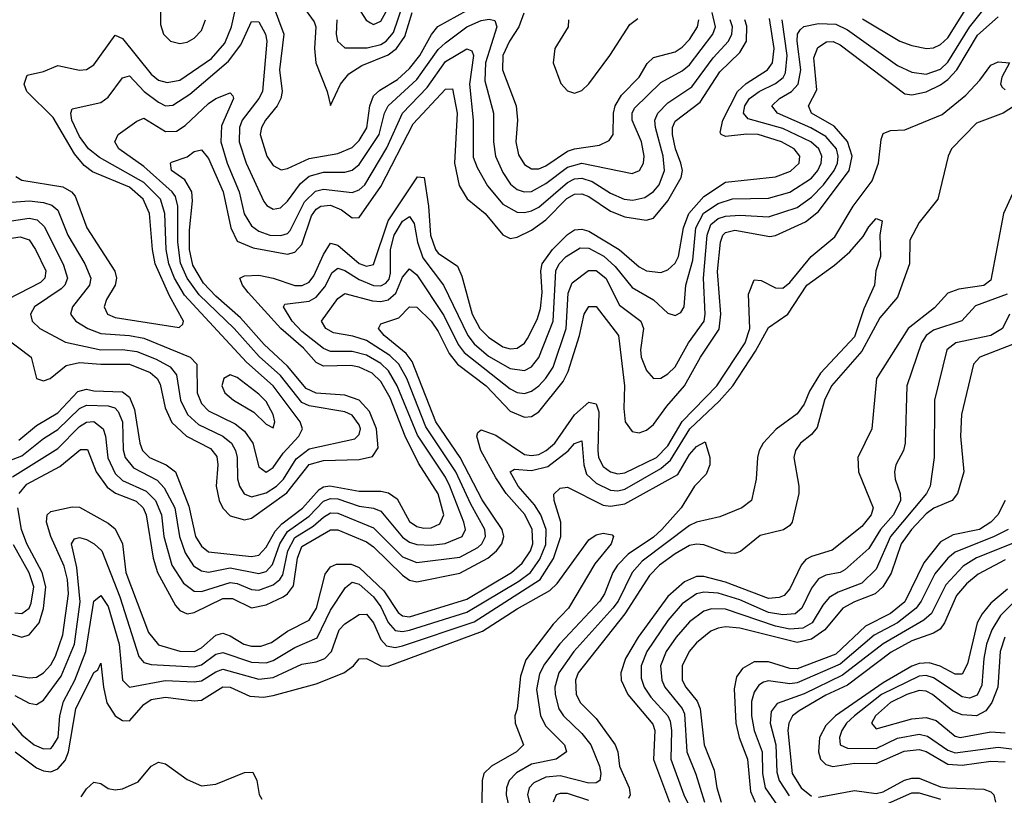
# Model space of a CAD drawing. Header units: inches. Extents: x 990535 to 1117859, y 769386 to 892122.
# Tile 285 of 656: x 1034624 to 1037367, y 875089 to 877250. Entities that reach past the tile are written whole.
import ezdxf

# ---------------------------------------------------------------- set-up
doc = ezdxf.new("R2010")
doc.units = ezdxf.units.IN
doc.header["$MEASUREMENT"] = 0
doc.layers.add('B0837', color=7, linetype='Continuous')

msp = doc.modelspace()

# ---------------------------------------------------------------- linework, layer by layer
at = {"layer": 'B0837', "color": 5}
for points, elevation in [([(1034613.1, 876813.1), (1034630, 876802.9), (1034744, 876784), (1034767.9, 876770), (1034778, 876758), (1034810.7, 876670), (1034888.9, 876548.9), (1034893.3, 876530), (1034889.4, 876510), (1034865.6, 876470), (1034858.9, 876450), (1034867.9, 876430), (1034890, 876420.1), (1035068, 876392), (1035078.5, 876401.5), (1035080.2, 876410), (1035041, 876481), (1035001.1, 876570), (1034993.3, 876610), (1034985.4, 876710), (1034967.5, 876750), (1034930, 876783.3), (1034826.3, 876826.3), (1034803.4, 876843.4), (1034776.6, 876876.6), (1034717.1, 876977.1), (1034643.7, 877050), (1034635.8, 877070), (1034644.3, 877095.7), (1034690, 877105.4), (1034730, 877122.1), (1034790, 877109.6), (1034810, 877111.2), (1034830, 877124.5), (1034890, 877206.8), (1034910, 877197.5), (1034990, 877098.4), (1035010, 877081.2), (1035034.6, 877074.6), (1035070, 877081.3), (1035157.7, 877142.3), (1035195.1, 877184.9), (1035214.2, 877230), (1035250, 877393.4)], 3680), ([(1035299.9, 877370), (1035359.3, 877210), (1035347.8, 877110), (1035354.6, 877050), (1035351.5, 877030), (1035341.2, 877010), (1035308.2, 876970), (1035297, 876950), (1035293.8, 876930), (1035312.2, 876870), (1035330, 876843.8), (1035351.9, 876831.9), (1035370, 876835.3), (1035430, 876863.6), (1035510, 876877.4), (1035550, 876894.1), (1035570, 876913.8), (1035591, 876949), (1035599.2, 877010), (1035610, 877038.2), (1035626.8, 877053.2), (1035676.7, 877083.3), (1035710, 877113.7), (1035738.5, 877150), (1035771.4, 877208.6), (1035789.2, 877230.8), (1035870, 877275.3)], 3680), ([(1035017, 877330), (1035016.4, 877236.4), (1035023.9, 877210), (1035043.8, 877190), (1035070, 877183.5), (1035090, 877187.4), (1035110, 877198.3), (1035130, 877219.9), (1035141.4, 877250)], 3720), ([(1035557.5, 877297.5), (1035588.9, 877248.9), (1035601, 877241), (1035610, 877236.4), (1035630, 877246.3), (1035676.8, 877330)], 3760), ([(1036972.5, 877252.5), (1037076.3, 877190), (1037110, 877177.8), (1037150.1, 877170.1), (1037170, 877171.3), (1037190, 877180.5), (1037210, 877199), (1037278.4, 877310)], 3560), ([(1034603.5, 875976.5), (1034730, 876055.5), (1034790, 876116.4), (1034810, 876128.5), (1034830.3, 876130.3), (1034855.8, 876110), (1034862.9, 876090), (1034869.5, 876029.5), (1034890, 875985.3), (1034910, 875966.3), (1034976.5, 875936.5), (1035001.9, 875910), (1035018.6, 875870), (1035025.4, 875810), (1035047.4, 875730), (1035080, 875680), (1035110, 875657.8), (1035130, 875657), (1035210, 875682.2), (1035230, 875679.5), (1035270, 875662.6), (1035290, 875661), (1035330, 875675.3), (1035348.4, 875690), (1035356.6, 875703.4), (1035370.6, 875770), (1035390, 875807.4), (1035441.4, 875838.6), (1035470, 875864.3), (1035490, 875875.7), (1035510, 875874.8), (1035610, 875834), (1035690, 875753.9), (1035730, 875737.6), (1035850, 875752.3), (1035900.1, 875779.9), (1035911.4, 875790), (1035921.3, 875810), (1035919.5, 875830), (1035880.4, 875900.4), (1035839.1, 875990), (1035755.7, 876115.7), (1035702.6, 876250), (1035680.2, 876290), (1035654.6, 876314.6), (1035590, 876356.2), (1035551.5, 876368.5), (1035497.9, 876377.9), (1035477, 876390), (1035464.2, 876410), (1035510, 876473.3), (1035530, 876486.9), (1035606.7, 876466.7), (1035630, 876464.7), (1035650, 876469.1), (1035672.1, 876487.9), (1035690, 876532.3), (1035710, 876555.5), (1035730, 876539.4), (1035805.7, 876425.7), (1035845.3, 876345.3), (1035862.4, 876322.4), (1035990, 876221.6), (1036010, 876211), (1036030, 876208.1), (1036050, 876214.7), (1036070, 876230.1), (1036090, 876250.8), (1036110, 876282.1), (1036146.5, 876390), (1036152, 876488), (1036163.4, 876516.6), (1036208.6, 876551.4), (1036230, 876551.6), (1036256.6, 876530), (1036294.8, 876454.8), (1036354.2, 876410), (1036361.8, 876390), (1036353.8, 876330), (1036355.6, 876310), (1036370, 876273), (1036390, 876250.2), (1036410, 876251.5), (1036430, 876263.3), (1036450, 876283.1), (1036487.3, 876350), (1036531, 876410), (1036534.1, 876430), (1036529.5, 876529.5), (1036538.9, 876650), (1036550, 876679.1), (1036570, 876695.8), (1036590, 876702.5), (1036630, 876705.6), (1036710, 876700.6), (1036790, 876726.7), (1036830, 876755.1), (1036863.8, 876790), (1036893.6, 876830), (1036902.5, 876850), (1036904.6, 876870), (1036899.3, 876890), (1036870, 876924.5), (1036828.4, 876948.4), (1036735.3, 876990), (1036719.9, 877010), (1036740.6, 877030), (1036774.5, 877050), (1036793.2, 877070), (1036800.3, 877110), (1036789.8, 877190.2), (1036790.7, 877209.3), (1036798.1, 877221.9), (1036809.1, 877230.9), (1036850, 877239.7), (1036897.8, 877237.8), (1036930, 877221.4), (1037070, 877122.4), (1037110, 877103.9), (1037150, 877098.4), (1037190, 877112.1), (1037210, 877131.3), (1037270.7, 877229.3), (1037315.1, 877284.9)], 3540), ([(1035402, 877302), (1035444.4, 877244.4), (1035448.8, 877230), (1035445.5, 877170), (1035449.2, 877130), (1035480.2, 877050), (1035490, 877010.8), (1035517.7, 877070), (1035541.2, 877098.8), (1035577.4, 877122.6), (1035650, 877151.6), (1035674.1, 877170), (1035696.6, 877203.4), (1035717.7, 877270)], 3720), ([(1035507.6, 877250), (1035505.4, 877210), (1035509.6, 877190), (1035530, 877171.9), (1035591.8, 877171.8), (1035630, 877181.2), (1035645.2, 877190), (1035665.4, 877214.6), (1035691.4, 877290)], 3740), ([(1034601.6, 876741.6), (1034650, 876745.2), (1034690, 876740.7), (1034713, 876733), (1034730, 876718.9), (1034757.9, 876650), (1034805.5, 876570), (1034821.9, 876530), (1034817.7, 876510), (1034770.6, 876450), (1034765.1, 876430), (1034780.4, 876410), (1034813.9, 876390), (1034850, 876375.9), (1034930, 876370), (1034970, 876362.3), (1035099, 876310), (1035117, 876290), (1035118.4, 876210), (1035130, 876181), (1035150, 876160.1), (1035223.9, 876123.9), (1035250, 876103.8), (1035272.9, 876070), (1035290, 876004.5), (1035310, 875988.9), (1035330, 876002.8), (1035357.7, 876042.3), (1035401.4, 876090), (1035411.6, 876110), (1035405.5, 876130), (1035330.2, 876230), (1035256, 876296), (1035082.7, 876482.7), (1035054.7, 876530), (1035039, 876570), (1035031.8, 876610), (1035027.8, 876710), (1035015.9, 876750), (1034970, 876796.5), (1034846.2, 876866.2), (1034815.4, 876890), (1034790, 876924.9), (1034768.9, 876970), (1034766.1, 876990), (1034770, 877001.5), (1034850, 877019.1), (1034870, 877034.5), (1034910, 877088.2), (1034930, 877093.8), (1034970.7, 877050), (1035010, 877019.8), (1035030, 877010.4), (1035050, 877011.5), (1035097.5, 877042.5), (1035205.4, 877134.6), (1035239.9, 877180.1), (1035270, 877244.6), (1035290, 877244.4), (1035308.4, 877210), (1035312.1, 877190), (1035299.8, 877050), (1035289.7, 877030), (1035243.7, 876970), (1035236.1, 876950), (1035234.8, 876910), (1035254.6, 876850), (1035303.8, 876743.8), (1035312.5, 876732.5), (1035330, 876722.1), (1035350, 876725.5), (1035370, 876744.4), (1035406.2, 876793.8), (1035430, 876813.9), (1035470, 876825.3), (1035530, 876824.9), (1035550, 876830.7), (1035570, 876846.1), (1035625.3, 876930), (1035640.1, 876990), (1035650, 877010.1), (1035730, 877083.7), (1035790, 877166.9), (1035810, 877185.6), (1035870, 877230), (1035910, 877247.7), (1035931.6, 877251.6), (1035947.8, 877247.8), (1035953.6, 877230), (1035921.5, 877130), (1035919.5, 877079.5), (1035944.1, 876990), (1035943.5, 876910), (1035949.2, 876870), (1035970, 876824.2), (1035991.6, 876791.6), (1036010, 876777.1), (1036029.2, 876770), (1036050, 876771.2), (1036090, 876793.7), (1036150, 876839.5), (1036190, 876849.8), (1036330, 876821.8), (1036350.5, 876830), (1036361.9, 876850), (1036364.2, 876870), (1036356.2, 876910), (1036330.6, 876970), (1036329.9, 876990), (1036336.9, 877003.1), (1036410, 877074.7), (1036470, 877107.8), (1036490, 877123.9), (1036555.4, 877210), (1036562.9, 877230), (1036553.5, 877270)], 3660), ([(1034622, 875930), (1034643.8, 875956.2), (1034735.3, 876004.7), (1034792.8, 876052.8), (1034812.2, 876052.2), (1034837, 875990), (1034867.3, 875947.3), (1034890.5, 875930.5), (1034948.3, 875908.3), (1034967.4, 875890), (1034975.9, 875870), (1034996, 875750), (1035008, 875710), (1035057.7, 875617.7), (1035070, 875604), (1035090, 875595), (1035110, 875597.9), (1035190, 875637.1), (1035216.9, 875636.9), (1035270, 875611.4), (1035310, 875619.4), (1035357.6, 875642.4), (1035370, 875650.1), (1035386.9, 875673.1), (1035397.4, 875750), (1035410, 875782.4), (1035490, 875828.3), (1035510, 875828.9), (1035590, 875795.5), (1035610, 875781), (1035690, 875702.7), (1035710, 875688.8), (1035730, 875684.2), (1035850, 875708), (1035928.5, 875750), (1035952.7, 875770), (1035967.6, 875790), (1035972.4, 875810), (1035967.7, 875830), (1035912, 875912), (1035851.2, 876030), (1035783.5, 876130), (1035717.7, 876297.7), (1035700.3, 876320.3), (1035639.5, 876370), (1035623.9, 876390), (1035630, 876402.3), (1035680.3, 876419.7), (1035710, 876450.1), (1035730, 876449), (1035770.3, 876410), (1035790, 876380.9), (1035820.3, 876320.3), (1035844, 876290), (1035923.8, 876230), (1035990, 876159.6), (1036030, 876142.2), (1036050, 876144.3), (1036070, 876157.2), (1036137.8, 876242.2), (1036152.2, 876270), (1036184, 876370), (1036196.9, 876430), (1036210, 876451.2), (1036230, 876450.8), (1036292.4, 876370), (1036309.2, 876230), (1036306.7, 876166.7), (1036311, 876130), (1036330, 876102.4), (1036350, 876098.5), (1036370, 876106), (1036390, 876122.5), (1036426.8, 876173.2), (1036476.2, 876230), (1036521.2, 876310), (1036572.7, 876387.3), (1036577.6, 876430), (1036568.4, 876548.4), (1036576.6, 876630), (1036583.2, 876650), (1036590, 876657.1), (1036616.3, 876663.7), (1036714.1, 876645.9), (1036730, 876648.8), (1036813.1, 876686.9), (1036850, 876715.8), (1036934.9, 876830), (1036943.7, 876870), (1036930.8, 876910.8), (1036892.9, 876952.9), (1036830.4, 876990), (1036821.9, 877010), (1036845, 877055), (1036836.2, 877143.8), (1036847.6, 877172.4), (1036871.8, 877188.2), (1036890, 877188.8), (1036910, 877180.2), (1037090, 877043.8), (1037110, 877041), (1037150, 877049.2), (1037190, 877068.2), (1037210, 877083.3), (1037235.1, 877110), (1037293, 877207), (1037350, 877258.3)], 3520), ([(1036028.5, 877268.5), (1036014.9, 877230), (1035988.5, 877190), (1035970.1, 877150.1), (1035968.8, 877110), (1036007, 877010), (1036010.4, 876970), (1036006.3, 876910), (1036013.2, 876873.2), (1036030, 876846.8), (1036050, 876834.9), (1036070, 876834.5), (1036090, 876842.4), (1036150, 876883.5), (1036170, 876890.5), (1036239.2, 876900.8), (1036266.4, 876913.6), (1036277.1, 876930), (1036278.1, 876990), (1036283.2, 877010), (1036300.4, 877039.6), (1036349.6, 877090), (1036372.3, 877127.7), (1036390, 877144.7), (1036450, 877160.4), (1036470, 877173), (1036490, 877194.8), (1036512.5, 877230), (1036516.1, 877250)], 3680), ([(1034568.7, 876011.3), (1034630, 876034.5), (1034690, 876083), (1034730, 876108.5), (1034790, 876166.3), (1034810, 876175.8), (1034870, 876174.6), (1034888.4, 876168.4), (1034898, 876158), (1034909.8, 876129.8), (1034911.8, 876051.8), (1034917.8, 876030), (1034941.1, 876001.1), (1035007, 875967), (1035026.1, 875946.1), (1035055.8, 875890), (1035068.7, 875810), (1035084.4, 875764.4), (1035108.4, 875728.4), (1035130, 875714.1), (1035150, 875711.1), (1035210, 875722.6), (1035290, 875706.6), (1035310, 875712.9), (1035327.7, 875732.3), (1035349, 875790), (1035370, 875823.6), (1035430, 875866.9), (1035470, 875908.1), (1035490, 875916.4), (1035510, 875914.9), (1035570, 875894.2), (1035610, 875889.5), (1035630, 875880.7), (1035690, 875807.8), (1035710, 875794.4), (1035730, 875787.9), (1035770, 875786.1), (1035809.3, 875790.7), (1035857, 875810), (1035865.5, 875830), (1035861.4, 875850), (1035822.2, 875950), (1035810, 875975.1), (1035732.2, 876092.2), (1035675.7, 876230), (1035651.4, 876271.4), (1035630, 876292.4), (1035590, 876315.6), (1035550, 876325.8), (1035490, 876325.3), (1035470, 876333.8), (1035410, 876381.4), (1035382.7, 876410), (1035358.8, 876450), (1035362.7, 876457.3), (1035430, 876465.9), (1035450, 876476.9), (1035474.2, 876505.8), (1035494.6, 876545.4), (1035510, 876557.8), (1035530, 876551.6), (1035570, 876525.7), (1035609.7, 876509.7), (1035630, 876508.2), (1035643.7, 876516.3), (1035652.8, 876527.2), (1035656.6, 876543.4), (1035657.1, 876610), (1035666.8, 876650), (1035690, 876688.9), (1035710, 876701.6), (1035722.6, 876682.6), (1035731.8, 876630), (1035746.8, 876586.8), (1035804.2, 876510), (1035872.1, 876370), (1035890, 876346.9), (1035930, 876312.2), (1035990, 876277.9), (1036030, 876272.4), (1036050, 876283), (1036070, 876308.5), (1036110.6, 876410), (1036117.2, 876550), (1036126.8, 876570), (1036146.7, 876590), (1036185.9, 876614.1), (1036210, 876613.3), (1036251.2, 876591.2), (1036282.6, 876562.6), (1036330, 876503.4), (1036389.6, 876469.6), (1036430, 876432.6), (1036450, 876425.5), (1036465.8, 876434.2), (1036475.1, 876450), (1036480.2, 876510), (1036499.7, 876580.3), (1036507.6, 876670), (1036529.4, 876710.6), (1036570, 876737.5), (1036610, 876750.6), (1036710, 876752.4), (1036770, 876769.5), (1036830, 876808.7), (1036847.8, 876830), (1036857.3, 876850), (1036858.7, 876870), (1036850.2, 876890), (1036828.5, 876910), (1036750, 876946.6), (1036653.9, 876973.9), (1036640.6, 876990), (1036644.1, 877010), (1036657.2, 877030), (1036683.9, 877050), (1036730, 877072.4), (1036750.9, 877089.1), (1036758, 877102), (1036762.6, 877150), (1036748.3, 877250)], 3560), ([(1034570, 876684.7), (1034650, 876696.9), (1034672.1, 876692.1), (1034692.9, 876672.9), (1034745.9, 876565.9), (1034756.4, 876530), (1034749.4, 876510), (1034739.5, 876500.5), (1034664.7, 876450), (1034653.5, 876430), (1034658.3, 876410), (1034679.8, 876390), (1034751.6, 876351.6), (1034850, 876329.8), (1034910, 876331), (1034950, 876325.6), (1035004.1, 876304.1), (1035042.9, 876282.9), (1035060.8, 876260.8), (1035072.1, 876190), (1035091.3, 876150), (1035122, 876122), (1035189.9, 876089.9), (1035213.6, 876070), (1035225.2, 876050), (1035229.8, 876030), (1035230.6, 875970.6), (1035235.8, 875950), (1035249.2, 875929.2), (1035270, 875920.8), (1035310, 875931.4), (1035339.7, 875950), (1035359.2, 875970), (1035393.7, 876026.3), (1035430, 876054), (1035557.6, 876082.4), (1035570, 876094), (1035573.4, 876110), (1035570, 876121.1), (1035550, 876147.7), (1035530, 876157.5), (1035430, 876174.1), (1035410, 876183.7), (1035350, 876258.6), (1035291.2, 876311.2), (1035221.6, 876390), (1035123.3, 876483.3), (1035089.9, 876529.9), (1035071.7, 876571.7), (1035063.9, 876630), (1035064.6, 876730), (1035057.5, 876757.5), (1035048.9, 876770), (1034970, 876840.7), (1034900.2, 876890), (1034888.7, 876910), (1034897.9, 876930), (1034950, 876967.5), (1034970, 876976), (1035030, 876938), (1035060.7, 876939.3), (1035085.2, 876954.8), (1035150, 877016.3), (1035170, 877030.5), (1035210, 877045.8), (1035218, 877038), (1035219.2, 877030), (1035185.9, 876954.1), (1035184, 876910), (1035202, 876850), (1035235.2, 876770), (1035249.3, 876709.3), (1035270, 876676), (1035290, 876660.6), (1035321.1, 876650), (1035351.5, 876648.5), (1035370, 876654.5), (1035377.1, 876662.9), (1035417.6, 876742.4), (1035447.8, 876772.2), (1035470, 876778.2), (1035550, 876768.8), (1035570, 876776.4), (1035585.3, 876790), (1035646.8, 876893.2), (1035690.7, 876989.3), (1035759, 877061), (1035810, 877133.3), (1035870, 877168.8), (1035883.2, 877163.2), (1035888, 877150), (1035877.2, 877070), (1035887.5, 876970), (1035887.1, 876867.1), (1035898, 876838), (1035926.9, 876786.9), (1035970, 876735.8), (1036010, 876713.9), (1036030, 876712.4), (1036050, 876717.1), (1036070, 876727.7), (1036150, 876796.3), (1036170, 876806.7), (1036190, 876808.7), (1036219.1, 876799.1), (1036270, 876766.8), (1036308.4, 876750), (1036332.5, 876747.5), (1036365.5, 876754.5), (1036390, 876770.9), (1036405.5, 876790), (1036420.7, 876830), (1036416.3, 876870), (1036395.1, 876950), (1036393.4, 876970), (1036401.7, 876990), (1036430, 877018.6), (1036496.8, 877063.2), (1036556.5, 877143.5), (1036598.4, 877190), (1036608.4, 877210), (1036609.7, 877230), (1036603.9, 877250)], 3640), ([(1034575.7, 876370), (1034655.8, 876310), (1034670.1, 876250.1), (1034690, 876243.8), (1034708.3, 876250), (1034753.5, 876286.5), (1034790, 876295.1), (1034850, 876290), (1034930, 876290.6), (1034987.1, 876267.1), (1035006.9, 876250), (1035014.9, 876234.9), (1035028.6, 876168.6), (1035047.3, 876127.3), (1035088.8, 876090), (1035155.1, 876055.1), (1035173, 876033), (1035176.1, 876010), (1035171.5, 875950), (1035179.6, 875910), (1035189.3, 875889.3), (1035210, 875867.7), (1035250, 875856.5), (1035270, 875861.3), (1035368.2, 875931.8), (1035430, 876010.5), (1035470, 876022.3), (1035570, 876024.3), (1035606.7, 876033.3), (1035622.7, 876057.3), (1035618.2, 876110), (1035598.4, 876158.4), (1035569.5, 876189.5), (1035530, 876204.3), (1035450, 876209.2), (1035422.1, 876222.1), (1035370, 876284.8), (1035305, 876345), (1035239.2, 876419.2), (1035170, 876479.5), (1035135.8, 876515.8), (1035106.2, 876566.2), (1035096.9, 876610), (1035096.7, 876663.3), (1035105.5, 876745.5), (1035103.5, 876770), (1035083.4, 876803.4), (1035046.2, 876830), (1035043.5, 876850), (1035047.1, 876852.9), (1035090, 876868), (1035110, 876882.7), (1035130, 876887.3), (1035150, 876863.2), (1035190.9, 876770), (1035211.7, 876670), (1035230, 876632.9), (1035274.1, 876614.1), (1035370, 876596.5), (1035390, 876602.2), (1035410, 876623.9), (1035436.7, 876703.3), (1035450, 876722.3), (1035463.2, 876730), (1035490, 876733), (1035520, 876720), (1035550, 876697.8), (1035570, 876699.1), (1035630, 876785.5), (1035720, 876960), (1035810, 877056.6), (1035830, 877056.9), (1035842.3, 876990), (1035835.7, 876850), (1035848.2, 876788.2), (1035870.9, 876750.9), (1035921, 876710), (1035970.4, 876650.4), (1035990, 876640.6), (1036010, 876644.2), (1036050, 876663.9), (1036090, 876692.1), (1036148.5, 876751.5), (1036170, 876763.8), (1036190, 876764.7), (1036210, 876757.3), (1036270, 876716.9), (1036310, 876700.8), (1036369, 876691), (1036390, 876696.6), (1036430, 876745.2), (1036467, 876810), (1036470.2, 876830), (1036466.2, 876850), (1036451, 876890), (1036442.5, 876930), (1036442.9, 876950), (1036450, 876967.2), (1036519.6, 877020.4), (1036574.9, 877105.1), (1036630, 877158.1), (1036648.8, 877190), (1036650, 877232.2), (1036643.9, 877250)], 3620), ([(1034621.6, 876078.4), (1034670, 876119.2), (1034730, 876154.8), (1034785.7, 876214.3), (1034810, 876220.5), (1034830, 876215.7), (1034910, 876213.2), (1034930, 876198.6), (1034944, 876164), (1034958.6, 876070), (1034965.5, 876050), (1034985.1, 876030), (1035031.8, 876010), (1035058, 875990), (1035094.7, 875894.7), (1035113.9, 875810), (1035130, 875783.4), (1035150, 875767.7), (1035270, 875754.6), (1035290, 875758.4), (1035310, 875780.3), (1035335.3, 875824.7), (1035354.2, 875845.8), (1035411.3, 875888.7), (1035458.6, 875941.4), (1035470, 875948.9), (1035488.3, 875951.7), (1035570, 875936.8), (1035630, 875936.6), (1035651.6, 875931.6), (1035675.4, 875915.4), (1035710, 875851.9), (1035730, 875837.7), (1035750, 875832.9), (1035770, 875834.5), (1035794.5, 875845.5), (1035805.3, 875870), (1035790, 875928.6), (1035734.6, 876014.6), (1035698.1, 876090), (1035656, 876196), (1035630, 876242.3), (1035605.4, 876265.4), (1035570, 876282.2), (1035546.3, 876286.3), (1035470, 876284.7), (1035450, 876294.6), (1035414.4, 876334.4), (1035351.4, 876390), (1035260.3, 876490), (1035244.9, 876510), (1035237, 876530), (1035250, 876536.1), (1035290, 876538.1), (1035330, 876530), (1035390, 876509.2), (1035410.7, 876509.3), (1035430, 876519), (1035443.7, 876536.3), (1035470, 876596.1), (1035490, 876627.4), (1035510, 876621.5), (1035570, 876570.5), (1035590, 876563.4), (1035610, 876567.8), (1035650.1, 876690), (1035732.3, 876812.3), (1035750.6, 876810.6), (1035762.8, 876730), (1035768, 876650), (1035782.6, 876610), (1035790, 876599.3), (1035843.2, 876563.2), (1035855.5, 876535.5), (1035884.2, 876430), (1035905.7, 876390), (1035930, 876365.4), (1035970, 876338.5), (1035990, 876332.9), (1036010, 876334.4), (1036030, 876348.3), (1036038.4, 876361.6), (1036065.3, 876414.7), (1036074.6, 876445.4), (1036079.3, 876490), (1036076, 876550), (1036079.3, 876570), (1036107.9, 876610), (1036150, 876651.1), (1036170, 876664.6), (1036190, 876666.8), (1036210, 876660.4), (1036293.9, 876610), (1036350, 876561.1), (1036370, 876550.7), (1036410, 876545.8), (1036430, 876553.2), (1036450, 876572), (1036459.7, 876590), (1036473.1, 876670), (1036487.9, 876710), (1036530, 876757.8), (1036590, 876797.2), (1036730, 876812), (1036771.8, 876828.2), (1036795.5, 876850), (1036797.4, 876870), (1036781.8, 876890), (1036746.6, 876910), (1036681.7, 876930), (1036650, 876931.3), (1036590, 876924.7), (1036578, 876930), (1036575.9, 876935.9), (1036582.9, 876970), (1036624.2, 877050), (1036647.8, 877072.2), (1036707.2, 877110), (1036721.6, 877130), (1036726.2, 877170), (1036713.3, 877253.3)], 3580), ([(1036153.3, 877250), (1036151.9, 877230), (1036114.8, 877170), (1036110.4, 877130), (1036132, 877072), (1036150, 877051.4), (1036170, 877044.8), (1036190, 877052.6), (1036210, 877071), (1036268.4, 877150), (1036323.5, 877236.5), (1036346.5, 877253.5)], 3720), ([(1034570, 875430.6), (1034650, 875415.9), (1034670, 875418.5), (1034690, 875430.1), (1034710, 875452.4), (1034723.5, 875476.5), (1034744.3, 875535.7), (1034760, 875650), (1034756.7, 875690), (1034747.5, 875727.5), (1034710.8, 875810), (1034698.6, 875850), (1034700.1, 875870), (1034710, 875880.1), (1034770, 875892.7), (1034790, 875891.8), (1034870, 875847.4), (1034890, 875831.3), (1034910, 875790), (1034919.1, 875710), (1034982.3, 875542.3), (1035010, 875508.5), (1035070, 875490.3), (1035110.3, 875489.7), (1035130, 875499.9), (1035170, 875535.2), (1035190, 875541), (1035210, 875533.7), (1035247.9, 875510), (1035270, 875504.4), (1035295.4, 875504.6), (1035325.2, 875514.8), (1035370, 875546.1), (1035430, 875576.6), (1035451, 875610), (1035474.6, 875705.4), (1035490, 875725.8), (1035506.9, 875733.1), (1035547.4, 875732.6), (1035570, 875723.6), (1035638.6, 875658.6), (1035678.1, 875598.1), (1035690, 875588.7), (1035710, 875586.2), (1035870, 875635.1), (1035994.1, 875710), (1036024.2, 875735.8), (1036047, 875770), (1036054, 875790), (1036051.8, 875830), (1036031, 875871), (1035979.3, 875930), (1035950, 875973.3), (1035909, 876050), (1035897.5, 876090), (1035900.2, 876099.8), (1035910, 876107.6), (1035950, 876092), (1036030, 876038.4), (1036050, 876035.5), (1036070, 876038.8), (1036090.6, 876049.4), (1036114.4, 876070), (1036170, 876148.7), (1036210, 876184.4), (1036230, 876179.5), (1036237.3, 876157.3), (1036234.5, 876050), (1036236.7, 876030), (1036250, 876005.2), (1036270.2, 875990), (1036290, 875985), (1036310, 875987.9), (1036397.8, 876030), (1036430, 876062.6), (1036470, 876130.7), (1036566.7, 876230), (1036645.5, 876350), (1036658.2, 876390), (1036654.8, 876485.2), (1036670, 876525), (1036690, 876523.7), (1036730, 876502.5), (1036750, 876502), (1036770, 876517.4), (1036829.6, 876590), (1036895.2, 876644.8), (1036946.5, 876730), (1036998.9, 876801.1), (1037016.6, 876850), (1037024.2, 876915.8), (1037030, 876933.1), (1037050, 876940.8), (1037090, 876943), (1037194.1, 876985.9), (1037260.2, 877039.8), (1037298.9, 877081.1), (1037330, 877123.5), (1037350, 877132.3), (1037382, 877130), (1037360.9, 877090), (1037357, 877070), (1037361.8, 877061.8), (1037370, 877054.4)], 3480), ([(1037430, 877032.3), (1037364.2, 876990), (1037290, 876962), (1037220.4, 876890), (1037211.3, 876870), (1037181.8, 876750), (1037130, 876684.8), (1037104.5, 876635.5), (1037103, 876570), (1037070, 876476.9), (1037020.4, 876419.6), (1036970, 876326.8), (1036885.4, 876230), (1036866.4, 876190), (1036846.2, 876113.8), (1036830, 876093.9), (1036799.3, 876070), (1036785.1, 876050), (1036781, 876030), (1036795.1, 875950), (1036794.7, 875930), (1036776.2, 875850), (1036770, 875840.8), (1036751.7, 875828.3), (1036687.1, 875812.9), (1036632, 875768), (1036616.9, 875763.1), (1036590, 875764.9), (1036530, 875786.7), (1036510, 875788.3), (1036490, 875784.6), (1036450, 875762.2), (1036406.3, 875730), (1036378.3, 875701.7), (1036310, 875594.3), (1036180.2, 875430), (1036172, 875410), (1036174.1, 875370), (1036186.3, 875346.3), (1036230, 875302.7), (1036282.8, 875230), (1036290.1, 875210), (1036295.2, 875170), (1036322, 875110), (1036324.8, 875090), (1036320, 875080)], 3480), ([(1037390, 876764.7), (1037365.2, 876710), (1037330, 876524.7), (1037310, 876509.1), (1037241.1, 876498.9), (1037210, 876488.4), (1037172.7, 876447.3), (1037099.5, 876390), (1037011, 876250), (1036998.3, 876110), (1036959.6, 876030), (1036961, 875990), (1037001.7, 875890), (1036996.5, 875870), (1036970, 875837.5), (1036887.7, 875772.3), (1036830, 875754.8), (1036814.4, 875745.6), (1036801.6, 875730), (1036770, 875664.6), (1036754.1, 875645.9), (1036740.3, 875639.7), (1036710, 875637.7), (1036590, 875683.1), (1036530, 875699.1), (1036510, 875698.6), (1036476.1, 875683.9), (1036430, 875642.7), (1036346.9, 875530), (1036312.1, 875470), (1036299.1, 875430), (1036299.9, 875410), (1036318, 875370), (1036387.6, 875287.6), (1036393.3, 875270), (1036390, 875188.4), (1036434.3, 875070)], 3520), ([(1034610, 875366.8), (1034650, 875345.5), (1034670, 875341.8), (1034690, 875353.9), (1034739.2, 875420.8), (1034776.3, 875510), (1034791.8, 875628.2), (1034783.3, 875723.3), (1034768.3, 875790), (1034776.4, 875803.6), (1034790, 875807.1), (1034810, 875802.1), (1034831.5, 875790), (1034852.2, 875770), (1034902.3, 875642.3), (1034955.7, 875475.7), (1034970, 875459.1), (1034990, 875453.9), (1035110, 875446.7), (1035130, 875452.3), (1035170, 875482.7), (1035190, 875486.9), (1035270, 875459.8), (1035310, 875458.3), (1035330, 875464.3), (1035390, 875501), (1035452.3, 875527.7), (1035490, 875604.8), (1035531.8, 875668.2), (1035550, 875682.9), (1035570, 875677.7), (1035610, 875642.4), (1035630, 875613.7), (1035650.3, 875570.3), (1035670, 875547.8), (1035690, 875545.1), (1035710, 875549.1), (1035870, 875599.4), (1036014.3, 875685.7), (1036046.8, 875710), (1036073.4, 875746.6), (1036090, 875787.8), (1036091.1, 875830), (1036076.2, 875870), (1036058.1, 875898.1), (1036012.3, 875950), (1035990.8, 875990), (1036002.1, 875997.9), (1036050, 875993.7), (1036095.3, 876004.7), (1036151.6, 876048.4), (1036170, 876069.6), (1036190, 876076.5), (1036195.8, 876010), (1036203.3, 875983.3), (1036230, 875958.3), (1036270, 875938.8), (1036290, 875937.5), (1036310, 875942.4), (1036410, 875999.3), (1036436.9, 876023.1), (1036490.9, 876110), (1036572.9, 876187.1), (1036610.5, 876229.5), (1036674, 876326), (1036710, 876392.4), (1036764.1, 876430), (1036816.7, 876510), (1036894.1, 876565.9), (1036936.6, 876603.4), (1036974.5, 876645.5), (1036990, 876673.1), (1037010, 876696), (1037026.8, 876690), (1037020.2, 876650), (1037022.5, 876590), (1037009.1, 876550), (1037005.3, 876510), (1036975.7, 876444.3), (1036950, 876366.2), (1036855.3, 876264.7), (1036824.7, 876215.3), (1036810, 876178.5), (1036790, 876151.9), (1036731.3, 876108.7), (1036695.1, 876070), (1036683.8, 876050), (1036679.3, 876030), (1036675.8, 875970), (1036663.1, 875910), (1036635.8, 875890), (1036575, 875865), (1036510, 875849.9), (1036490, 875840.9), (1036358.5, 875741.5), (1036330.1, 875710), (1036290.9, 875630), (1036276.6, 875610), (1036167.5, 875490), (1036125.8, 875430), (1036115.2, 875390), (1036115.7, 875370), (1036126.2, 875330), (1036138.8, 875310), (1036190, 875260.9), (1036215.2, 875230), (1036239.7, 875170), (1036243.3, 875150), (1036240.5, 875130), (1036230, 875124.1), (1036210, 875123), (1036130, 875143.7), (1036090, 875139.6), (1036056.2, 875123.8), (1036043.7, 875110), (1036038.3, 875090), (1036049.1, 875050)], 3460), ([(1034550, 876634), (1034624.6, 876644.6), (1034650, 876636.5), (1034667.6, 876610), (1034696.4, 876550), (1034693.9, 876530), (1034682, 876518), (1034590.1, 876470)], 3620), ([(1037375, 876485), (1037287.2, 876452.8), (1037249.1, 876410.9), (1037170, 876385), (1037149.7, 876370), (1037136.3, 876350), (1037095.9, 876230), (1037090.9, 876070), (1037086.1, 876050), (1037065.1, 876010), (1037061.2, 875990), (1037063.1, 875970), (1037077.2, 875930), (1037077.8, 875910), (1037058.2, 875870), (1037022.4, 875830), (1036990, 875776.3), (1036922.6, 875717.4), (1036909.8, 875710.2), (1036870, 875702.8), (1036850, 875692), (1036830, 875666.3), (1036803.2, 875610), (1036784.9, 875595.1), (1036750, 875591.4), (1036710, 875597.9), (1036630, 875633.4), (1036570, 875652), (1036530, 875654.8), (1036510, 875649.9), (1036470, 875622.5), (1036430, 875575.7), (1036371.4, 875490), (1036355.8, 875450), (1036355.2, 875415.2), (1036363.8, 875390), (1036382.3, 875362.3), (1036430, 875310.8), (1036435.9, 875295.9), (1036439.5, 875270), (1036438.2, 875190), (1036474.3, 875090), (1036542.9, 874950)], 3540), ([(1037381.6, 876430), (1037362.6, 876390), (1037330, 876370.3), (1037232.1, 876350), (1037207.4, 876330), (1037172.5, 876190), (1037171.8, 876030), (1037160.3, 875950), (1037150.5, 875930), (1037050.2, 875810), (1037010, 875719.3), (1036970, 875679.9), (1036904.6, 875655.4), (1036879.6, 875640.4), (1036861.3, 875618.7), (1036832.4, 875570), (1036805.6, 875554.4), (1036770, 875552), (1036730, 875560.3), (1036590, 875607.9), (1036551.3, 875608.7), (1036530, 875601.8), (1036490, 875572.1), (1036452.9, 875530), (1036425.3, 875490), (1036409.5, 875450), (1036412.6, 875410), (1036421.5, 875390), (1036470, 875330.5), (1036475.8, 875315.8), (1036482.5, 875210), (1036508, 875148), (1036531.5, 875070)], 3560), ([(1037390, 876344.9), (1037298.9, 876310), (1037281.5, 876290), (1037248.1, 876150), (1037245.2, 876090), (1037254.6, 875990), (1037237.2, 875930), (1037221.9, 875910), (1037171, 875889), (1037150, 875873.4), (1037108.7, 875830), (1037080.2, 875790), (1037052.4, 875707.6), (1037028.9, 875670), (1037007.2, 875650), (1036950, 875628.5), (1036917.6, 875610), (1036866.9, 875550), (1036830, 875524.2), (1036790, 875515.2), (1036630, 875554.5), (1036590, 875558), (1036570, 875554.6), (1036550, 875546.2), (1036510, 875514), (1036489.4, 875490), (1036469.4, 875450), (1036469.5, 875410), (1036480.2, 875390), (1036511.7, 875351.7), (1036520.2, 875330), (1036530.8, 875230), (1036559.2, 875159.2), (1036566.3, 875110), (1036578.2, 875070)], 3580), ([(1034584.5, 875310), (1034630, 875257.4), (1034663.8, 875230), (1034690, 875218.4), (1034710, 875219.7), (1034715.3, 875224.7), (1034730.6, 875250), (1034735.5, 875310), (1034745.4, 875350), (1034777.1, 875410), (1034808.1, 875490), (1034830, 875630.3), (1034850, 875646), (1034870, 875615), (1034901.2, 875510), (1034909.8, 875409.8), (1034930, 875390.6), (1035029.3, 875409.3), (1035110, 875405), (1035130, 875408), (1035170, 875433), (1035190, 875440.3), (1035290, 875412.5), (1035330, 875417.3), (1035410, 875454.6), (1035450, 875460.5), (1035473.9, 875470), (1035492.3, 875490), (1035514.3, 875550), (1035530, 875567.2), (1035570, 875593.1), (1035590, 875593.6), (1035610, 875569.5), (1035630, 875523.4), (1035645.9, 875505.9), (1035670, 875501), (1035690, 875505.5), (1035890, 875571.9), (1036074.2, 875690), (1036111.4, 875748.6), (1036131.7, 875810), (1036131.9, 875850), (1036113.2, 875910), (1036111.8, 875928.2), (1036130, 875945.1), (1036150, 875947.6), (1036250, 875897.7), (1036270, 875894.6), (1036310, 875901), (1036457.6, 875982.4), (1036490, 876038.6), (1036510, 876060.5), (1036533.7, 876073.7), (1036546.8, 876030), (1036546.8, 876010), (1036536.6, 875983.4), (1036503.6, 875950), (1036466.9, 875890), (1036413.4, 875830), (1036390, 875808.4), (1036319.3, 875760.7), (1036289.7, 875730.3), (1036276.6, 875710), (1036253.7, 875650), (1036240.5, 875630), (1036129.1, 875510.9), (1036085.8, 875454.2), (1036072.5, 875427.5), (1036063.9, 875383.9), (1036074.8, 875310), (1036090, 875282.1), (1036142.2, 875230), (1036147.3, 875210), (1036118.4, 875190), (1036050, 875175.4), (1036008.1, 875151.9), (1035987.8, 875130), (1035979.9, 875110), (1035979, 875090), (1035984.9, 875064.9)], 3440), ([(1034598.9, 875538.9), (1034630, 875529.7), (1034650, 875535.7), (1034677.7, 875570), (1034690.3, 875609.7), (1034696.4, 875670), (1034685.9, 875710), (1034643.8, 875790), (1034628.7, 875830), (1034618, 875890)], 3520), ([(1037369.4, 875910), (1037349.1, 875870), (1037329.7, 875850), (1037298.3, 875830), (1037225, 875815), (1037190, 875794.9), (1037143.3, 875736.7), (1037090, 875628.4), (1037050, 875595.5), (1036980.1, 875559.9), (1036897.5, 875482.5), (1036790, 875441.3), (1036770, 875442.4), (1036710, 875461.3), (1036670, 875460.6), (1036637.6, 875442.4), (1036621.3, 875418.7), (1036614.3, 875385.7), (1036619.6, 875290), (1036628.3, 875250), (1036652, 875190), (1036659.9, 875099.9), (1036672.9, 875070)], 3620), ([(1037378.4, 875830), (1037339.2, 875810), (1037230, 875766.7), (1037210, 875749.9), (1037173.5, 875706.5), (1037136.1, 875630), (1037121.9, 875610), (1037070.1, 875570), (1037005.1, 875534.9), (1036910, 875454.6), (1036790, 875402.5), (1036770, 875399.7), (1036710, 875407.9), (1036695.9, 875404.1), (1036683.7, 875396.3), (1036670, 875376.8), (1036663.3, 875350), (1036663.3, 875310), (1036670.5, 875270), (1036692.4, 875210), (1036693.5, 875150), (1036701.2, 875110), (1036770, 875010.1)], 3640), ([(1034611.4, 875210), (1034670, 875165.7), (1034690, 875157.1), (1034710, 875154.8), (1034730, 875162.7), (1034750, 875186.2), (1034759.2, 875210), (1034780.1, 875330), (1034830, 875430.9), (1034841.3, 875438.7), (1034850, 875457.4), (1034856.8, 875390), (1034866.5, 875346.5), (1034890, 875310.1), (1034910, 875297.2), (1034930, 875296.4), (1034970, 875341.7), (1034990, 875355.6), (1035030, 875362.5), (1035110, 875352.7), (1035130, 875354.1), (1035190, 875391.7), (1035210, 875390.6), (1035265.3, 875365.3), (1035302.9, 875362.9), (1035330, 875366.8), (1035450, 875399.6), (1035527.1, 875430), (1035554, 875450), (1035570, 875469.4), (1035590, 875470.1), (1035629.8, 875449.8), (1035650, 875448.4), (1035913.6, 875546.4), (1036010, 875609), (1036100.8, 875659.2), (1036121.2, 875678.8), (1036210, 875800.6), (1036230, 875814.4), (1036250, 875819), (1036274.8, 875814.8), (1036278.3, 875810), (1036271.9, 875790), (1036226, 875734), (1036153.1, 875610), (1036110, 875565.6), (1036033.7, 875466.3), (1036019.3, 875420.7), (1036009.6, 875330.4), (1036003.7, 875310), (1036004, 875290), (1036027.9, 875230), (1036007.8, 875210), (1035938.7, 875170), (1035916.8, 875150), (1035912.4, 875130), (1035911.6, 875068.4)], 3420), ([(1037417.9, 875802.1), (1037290, 875750.6), (1037253, 875727), (1037204.1, 875675.9), (1037164.1, 875595.9), (1037143.3, 875576.7), (1037029.4, 875510.6), (1036916.3, 875423.7), (1036810, 875371.7), (1036734.8, 875345.2), (1036717.8, 875322.2), (1036715, 875290), (1036730.4, 875230), (1036733.9, 875153.9), (1036740.2, 875130), (1036767.8, 875087.8)], 3660), ([(1034610, 875597.2), (1034630, 875595.9), (1034649.7, 875610.3), (1034656, 875624), (1034662.9, 875670), (1034650, 875709.1), (1034606.8, 875786.8)], 3540), ([(1037370, 875745.3), (1037294.4, 875705.6), (1037261.9, 875678.1), (1037234.3, 875645.7), (1037201.1, 875570), (1037188.5, 875551.5), (1037170, 875540.5), (1037110, 875519.2), (1037052.5, 875487.5), (1036930, 875395.5), (1036870, 875368.2), (1036795.8, 875324.2), (1036777.6, 875310), (1036766.7, 875290), (1036764.4, 875270), (1036776.4, 875150), (1036801.1, 875110), (1036830, 875087)], 3680), ([(1037376.7, 875663.3), (1037330, 875624.2), (1037305.4, 875594.6), (1037292.1, 875570), (1037264.6, 875455.4), (1037250, 875426.9), (1037230, 875426.5), (1037188.4, 875448.4), (1037158, 875458), (1037130, 875456.4), (1037110, 875448.6), (1037030, 875402.8), (1036897.1, 875310), (1036870, 875283.4), (1036852.3, 875250), (1036849.4, 875210), (1036855.2, 875190), (1036870, 875175), (1036889.3, 875169.3), (1036950, 875178.5), (1037010, 875178), (1037088, 875212), (1037130, 875216.6), (1037150, 875210.7), (1037210, 875175.7), (1037250, 875172.6), (1037330, 875184.1), (1037370, 875182.6)], 3720), ([(1037393.4, 875626.6), (1037356.8, 875590), (1037332.4, 875550), (1037318.2, 875510), (1037310.3, 875470), (1037304.3, 875395.7), (1037291.5, 875368.5), (1037270, 875359.8), (1037250, 875363.5), (1037170, 875416.7), (1037150, 875422.4), (1037130, 875421.1), (1037025.3, 875370), (1036949.5, 875310), (1036927.9, 875290), (1036914.8, 875270), (1036908.2, 875250), (1036910.1, 875230.1), (1036930, 875220.7), (1037010, 875219.8), (1037070, 875248.1), (1037130, 875259), (1037153.7, 875253.7), (1037210, 875214.6), (1037230, 875207.6), (1037350, 875223.2), (1037410, 875215.8)], 3740), ([(1037368.9, 875530), (1037355.7, 875490), (1037349.1, 875390), (1037332.6, 875347.4), (1037315.6, 875324.4), (1037290, 875310.5), (1037250, 875313.6), (1037223.9, 875323.9), (1037167.7, 875370), (1037150, 875378.8), (1037130, 875381.3), (1037095.3, 875370), (1037050, 875347.3), (1037008, 875310), (1036997, 875290), (1037010, 875274.6), (1037110, 875301.8), (1037150, 875305.9), (1037177.6, 875297.6), (1037230, 875253.5), (1037244.2, 875250), (1037330, 875265.8), (1037370, 875263.2)], 3760), ([(1034795, 875085), (1034810, 875107.1), (1034830, 875125.8), (1034850, 875121.8), (1034870, 875108.2), (1034890, 875104.6), (1034910, 875106.9), (1034953.5, 875126.5), (1034990, 875170.2), (1035010, 875181.3), (1035030, 875176.3), (1035090, 875133.4), (1035130, 875115.6), (1035170, 875120.3), (1035250, 875152.8), (1035273.5, 875153.5), (1035284.9, 875130), (1035291.1, 875091.1), (1035298, 875078)], 3380), ([(1036850, 875083.8), (1036950, 875102.5), (1037010, 875094.4), (1037030, 875099.1), (1037089.1, 875130.9), (1037110, 875137.2), (1037130, 875137), (1037190, 875112.9), (1037209.4, 875109.4), (1037310, 875106.5), (1037330, 875099.1), (1037338.2, 875090), (1037343.1, 875070)], 3680), ([(1036210, 875074.4), (1036150, 875094.1), (1036130, 875094.3), (1036119, 875090), (1036110.6, 875070)], 3480), ([(1037036.7, 875063.3), (1037110, 875095.6), (1037130, 875096.2), (1037190, 875078)], 3660)]:
    msp.add_lwpolyline(points, dxfattribs=dict(at, elevation=elevation))
at = {"layer": 'B0837', "color": 5, "elevation": 3680}
msp.add_lwpolyline([(1035210, 876260.5), (1035192.3, 876250), (1035186.6, 876230), (1035195, 876210), (1035219, 876190), (1035276.5, 876156.5), (1035310, 876123.2), (1035330, 876112.4), (1035334.5, 876130), (1035330.3, 876150), (1035310, 876186), (1035290, 876207), (1035230, 876253.5)], close=True, dxfattribs=at)

doc.saveas('drawing.dxf')
